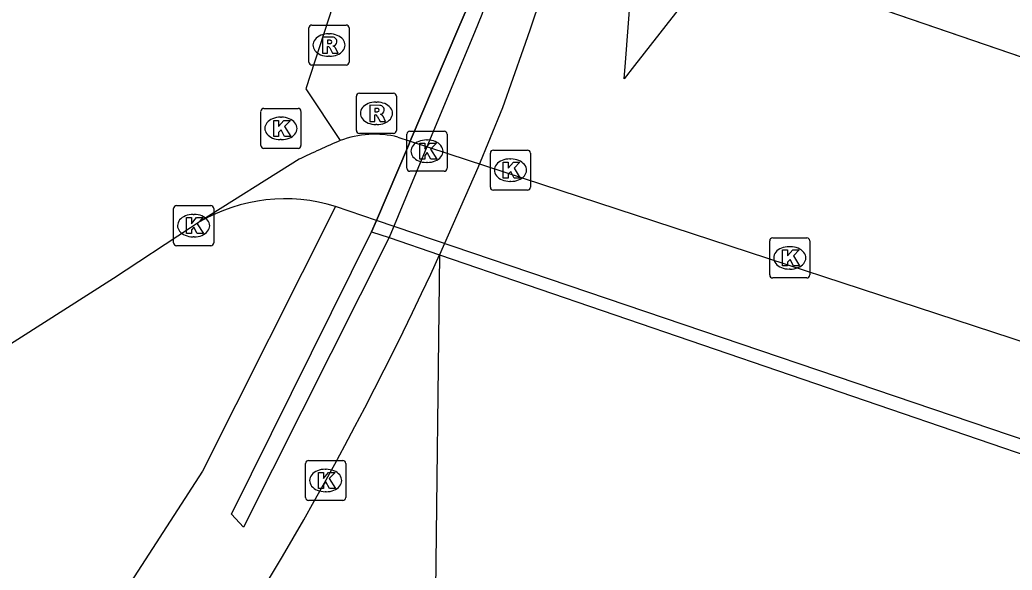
# Model space of a CAD drawing. Extents: x 161477 to 163040, y 383680 to 384868.
# Drawn here: x 162802.57 to 162827.32, y 384235.69 to 384249.41 of the extents above; entities that cross this region are included whole.
import ezdxf

# ---------------------------------------------------------------- set-up
doc = ezdxf.new("R2010")
doc.units = 0
for name, color, linetype in [('IMGEO_Berm_groen', 7, 'Continuous'), ('IMGEO_Fietspad_gesloten', 7, 'Continuous'), ('IMGEO_Fietspad_open', 7, 'Continuous'), ('IMGEO_Kolk', 7, 'Continuous'), ('IMGEO_Muur', 7, 'Continuous'), ('IMGEO_Rijbaan_lokaal_gesloten', 7, 'Continuous'), ('IMGEO_Rijbaan_regionaal_gesloten', 7, 'Continuous'), ('IMGEO_Rioolput', 7, 'Continuous'), ('IMGEO_Tunneldeel', 7, 'Continuous'), ('IMGEO_Voetpad_halfverhard', 7, 'Continuous'), ('IMGEO_Voetpad_open', 7, 'Continuous')]:
    doc.layers.add(name, color=color, linetype=linetype)

msp = doc.modelspace()

# ---------------------------------------------------------------- linework, layer by layer
at = {"layer": 'IMGEO_Berm_groen'}
msp.add_lwpolyline([(162810.448, 384244.753), (162807.132, 384238.152), (162801.934, 384230.137), (162797.016, 384224.261), (162790.909, 384218.65), (162789.353, 384217.22), (162788.072, 384216.285), (162785.094, 384214.111), (162782.117, 384211.937), (162780.986, 384211.111), (162778.93, 384210.051), (162775.251, 384208.154), (162771.283, 384206.403), (162762.818, 384203.024), (162726.577, 384189.869)], dxfattribs=at)
at = {"layer": 'IMGEO_Fietspad_gesloten'}
for points in [[(162832.465, 384239.782), (162833.066, 384242.48), (162833.299, 384243.1), (162834.358, 384245.916), (162834.472, 384246.111), (162834.111, 384246.234), (162833.089, 384246.584), (162814.761, 384252.864), (162813.713, 384249.668), (162813.523, 384249.223), (162812.31, 384246.383)], [(162812.31, 384246.383), (162832.465, 384239.782)]]:
    msp.add_lwpolyline(points, dxfattribs=at)
at = {"layer": 'IMGEO_Fietspad_open'}
for points in [[(162811.724, 384253.905), (162809.706, 384247.685), (162810.562, 384246.395)], [(162812.003, 384246.484), (162812.31, 384246.383)], [(162809.538, 384245.929), (162807.058, 384244.367)], [(162807.058, 384244.367), (162806.827, 384244.221), (162804.914, 384242.955), (162740.876, 384202.134), (162728.183, 384194.06), (162727.443, 384193.677)]]:
    msp.add_lwpolyline(points, dxfattribs=at)
for centre, radius, start, end in [((162811.426, 384244.124), 2.43, 76.2509, 110.8176), ((162818.656, 384227.252), 20.784, 112.9183, 116.0202)]:
    msp.add_arc(centre, radius, start, end, dxfattribs=at)
at = {"layer": 'IMGEO_Kolk'}
for p, q in [((162808.584, 384246.273), (162808.584, 384247.125)), ((162808.659, 384247.199), (162809.511, 384247.199)), ((162809.072, 384246.979), (162809.097, 384246.979)), ((162809.585, 384247.125), (162809.585, 384246.273)), ((162812.226, 384245.705), (162812.226, 384246.557)), ((162812.301, 384246.631), (162813.153, 384246.631)), ((162813.227, 384246.557), (162813.227, 384245.705)), ((162809.095, 384246.419), (162809.07, 384246.419)), ((162812.714, 384246.411), (162812.739, 384246.411)), ((162809.511, 384246.199), (162808.659, 384246.199)), ((162814.307, 384245.232), (162814.307, 384246.084)), ((162814.382, 384246.158), (162815.234, 384246.158)), ((162815.308, 384246.084), (162815.308, 384245.232)), ((162812.737, 384245.851), (162812.712, 384245.851)), ((162814.795, 384245.938), (162814.82, 384245.938)), ((162813.153, 384245.631), (162812.301, 384245.631)), ((162814.818, 384245.378), (162814.793, 384245.378)), ((162815.234, 384245.158), (162814.382, 384245.158)), ((162806.482, 384244.775), (162807.334, 384244.775)), ((162806.407, 384243.849), (162806.407, 384244.701)), ((162806.895, 384244.555), (162806.92, 384244.555)), ((162807.408, 384244.701), (162807.408, 384243.849)), ((162807.334, 384243.775), (162806.482, 384243.775)), ((162806.918, 384243.995), (162806.893, 384243.995)), ((162821.273, 384243.045), (162821.273, 384243.897)), ((162821.348, 384243.971), (162822.2, 384243.971)), ((162822.274, 384243.897), (162822.274, 384243.045)), ((162821.761, 384243.751), (162821.786, 384243.751)), ((162821.784, 384243.191), (162821.759, 384243.191)), ((162822.2, 384242.971), (162821.348, 384242.971)), ((162809.7, 384237.495), (162809.7, 384238.347)), ((162809.775, 384238.421), (162810.627, 384238.421)), ((162810.701, 384238.347), (162810.701, 384237.495)), ((162810.188, 384238.201), (162810.213, 384238.201)), ((162810.211, 384237.641), (162810.186, 384237.641)), ((162810.627, 384237.421), (162809.775, 384237.421))]:
    msp.add_line(p, q, dxfattribs=at)
for points in [[(162808.584, 384246.273), (162808.584, 384247.125)], [(162808.659, 384247.199), (162809.511, 384247.199)], [(162809.585, 384247.125), (162809.585, 384246.273)], [(162808.905, 384246.899), (162809.028, 384246.899), (162809.028, 384246.748), (162809.158, 384246.899), (162809.322, 384246.899), (162809.176, 384246.748), (162809.329, 384246.499), (162809.177, 384246.499), (162809.092, 384246.663), (162809.028, 384246.596), (162809.028, 384246.499), (162808.905, 384246.499), (162808.905, 384246.899)], [(162812.226, 384245.705), (162812.226, 384246.557)], [(162812.301, 384246.631), (162813.153, 384246.631)], [(162813.227, 384246.557), (162813.227, 384245.705)], [(162812.547, 384246.331), (162812.67, 384246.331), (162812.67, 384246.18), (162812.8, 384246.331), (162812.964, 384246.331), (162812.818, 384246.18), (162812.971, 384245.931), (162812.819, 384245.931), (162812.734, 384246.095), (162812.67, 384246.028), (162812.67, 384245.931), (162812.547, 384245.931), (162812.547, 384246.331)], [(162809.511, 384246.199), (162808.659, 384246.199)], [(162814.307, 384245.232), (162814.307, 384246.084)], [(162814.382, 384246.158), (162815.234, 384246.158)], [(162815.308, 384246.084), (162815.308, 384245.232)], [(162814.628, 384245.858), (162814.751, 384245.858), (162814.751, 384245.707), (162814.881, 384245.858), (162815.045, 384245.858), (162814.899, 384245.707), (162815.052, 384245.458), (162814.9, 384245.458), (162814.815, 384245.622), (162814.751, 384245.555), (162814.751, 384245.458), (162814.628, 384245.458), (162814.628, 384245.858)], [(162813.153, 384245.631), (162812.301, 384245.631)], [(162815.234, 384245.158), (162814.382, 384245.158)], [(162806.482, 384244.775), (162807.334, 384244.775)], [(162806.407, 384243.849), (162806.407, 384244.701)], [(162807.408, 384244.701), (162807.408, 384243.849)], [(162806.728, 384244.475), (162806.851, 384244.475), (162806.851, 384244.324), (162806.981, 384244.475), (162807.145, 384244.475), (162806.999, 384244.324), (162807.152, 384244.075), (162807, 384244.075), (162806.915, 384244.239), (162806.851, 384244.172), (162806.851, 384244.075), (162806.728, 384244.075), (162806.728, 384244.475)], [(162807.334, 384243.775), (162806.482, 384243.775)], [(162821.273, 384243.045), (162821.273, 384243.897)], [(162821.348, 384243.971), (162822.2, 384243.971)], [(162822.274, 384243.897), (162822.274, 384243.045)], [(162821.594, 384243.671), (162821.717, 384243.671), (162821.717, 384243.52), (162821.847, 384243.671), (162822.011, 384243.671), (162821.865, 384243.52), (162822.018, 384243.271), (162821.866, 384243.271), (162821.781, 384243.435), (162821.717, 384243.368), (162821.717, 384243.271), (162821.594, 384243.271), (162821.594, 384243.671)], [(162822.2, 384242.971), (162821.348, 384242.971)], [(162809.7, 384237.495), (162809.7, 384238.347)], [(162809.775, 384238.421), (162810.627, 384238.421)], [(162810.701, 384238.347), (162810.701, 384237.495)], [(162810.021, 384238.121), (162810.144, 384238.121), (162810.144, 384237.97), (162810.274, 384238.121), (162810.438, 384238.121), (162810.292, 384237.97), (162810.445, 384237.721), (162810.293, 384237.721), (162810.208, 384237.885), (162810.144, 384237.818), (162810.144, 384237.721), (162810.021, 384237.721), (162810.021, 384238.121)], [(162810.627, 384237.421), (162809.775, 384237.421)]]:
    msp.add_lwpolyline(points, dxfattribs=at)
for centre, start, end in [((162808.661, 384247.123), 91.552, 178.448), ((162808.661, 384247.123), 91.552, 178.448), ((162809.509, 384247.123), 1.552, 88.448), ((162809.509, 384247.123), 1.552, 88.448), ((162812.303, 384246.555), 91.552, 178.448), ((162812.303, 384246.555), 91.552, 178.448), ((162813.151, 384246.555), 1.552, 88.448), ((162813.151, 384246.555), 1.552, 88.448), ((162808.661, 384246.275), 181.552, 268.448), ((162808.661, 384246.275), 181.552, 268.448), ((162809.509, 384246.275), 271.552, 358.448), ((162809.509, 384246.275), 271.552, 358.448), ((162814.384, 384246.082), 91.552, 178.448), ((162814.384, 384246.082), 91.552, 178.448), ((162815.232, 384246.082), 1.552, 88.448), ((162815.232, 384246.082), 1.552, 88.448), ((162812.303, 384245.707), 181.552, 268.448), ((162812.303, 384245.707), 181.552, 268.448), ((162813.151, 384245.707), 271.552, 358.448), ((162813.151, 384245.707), 271.552, 358.448), ((162814.384, 384245.234), 181.552, 268.448), ((162814.384, 384245.234), 181.552, 268.448), ((162815.232, 384245.234), 271.552, 358.448), ((162815.232, 384245.234), 271.552, 358.448), ((162806.484, 384244.699), 91.552, 178.448), ((162806.484, 384244.699), 91.552, 178.448), ((162807.332, 384244.699), 1.552, 88.448), ((162807.332, 384244.699), 1.552, 88.448), ((162806.484, 384243.851), 181.552, 268.448), ((162806.484, 384243.851), 181.552, 268.448), ((162807.332, 384243.851), 271.552, 358.448), ((162807.332, 384243.851), 271.552, 358.448), ((162821.35, 384243.895), 91.552, 178.448), ((162821.35, 384243.895), 91.552, 178.448), ((162822.198, 384243.895), 1.552, 88.448), ((162822.198, 384243.895), 1.552, 88.448), ((162821.35, 384243.047), 181.552, 268.448), ((162821.35, 384243.047), 181.552, 268.448), ((162822.198, 384243.047), 271.552, 358.448), ((162822.198, 384243.047), 271.552, 358.448), ((162809.777, 384238.345), 91.552, 178.448), ((162809.777, 384238.345), 91.552, 178.448), ((162810.625, 384238.345), 1.552, 88.448), ((162810.625, 384238.345), 1.552, 88.448), ((162809.777, 384237.497), 181.552, 268.448), ((162809.777, 384237.497), 181.552, 268.448), ((162810.625, 384237.497), 271.552, 358.448), ((162810.625, 384237.497), 271.552, 358.448)]:
    msp.add_arc(centre, 0.0765, start, end, dxfattribs=at)
for centre, major_axis, ratio, start_param, end_param in [((162809.071, 384246.699), (-0.387, 0.002), 0.722429, 4.712389, 7.853982), ((162809.096, 384246.699), (-0.39, 0.002), 0.717154, 1.570796, 4.712389), ((162812.713, 384246.131), (-0.387, 0.002), 0.722429, 4.712389, 7.853982), ((162812.738, 384246.131), (-0.39, 0.002), 0.717154, 1.570796, 4.712389), ((162814.794, 384245.658), (-0.387, 0.002), 0.722429, 4.712389, 7.853982), ((162814.819, 384245.658), (-0.39, 0.002), 0.717154, 1.570796, 4.712389), ((162806.894, 384244.275), (-0.387, 0.002), 0.722429, 4.712389, 7.853982), ((162806.919, 384244.275), (-0.39, 0.002), 0.717154, 1.570796, 4.712389), ((162821.76, 384243.471), (-0.387, 0.002), 0.722429, 4.712389, 7.853982), ((162821.785, 384243.471), (-0.39, 0.002), 0.717154, 1.570796, 4.712389), ((162810.187, 384237.921), (-0.387, 0.002), 0.722429, 4.712389, 7.853982), ((162810.212, 384237.921), (-0.39, 0.002), 0.717154, 1.570796, 4.712389)]:
    msp.add_ellipse(centre, major_axis=major_axis, ratio=ratio, start_param=start_param, end_param=end_param, dxfattribs=at)
at = {"layer": 'IMGEO_Muur'}
for points in [[(162814.866, 384253.19), (162815.206, 384254.245), (162816.824, 384261.119), (162817.227, 384261.018), (162815.161, 384252.73), (162814.096, 384249.539), (162813.911, 384249.094), (162812.682, 384246.142), (162811.782, 384243.979), (162808.153, 384236.754), (162807.855, 384237.085), (162811.346, 384244.124), (162811.467, 384244.407)], [(162812.31, 384246.383), (162813.523, 384249.223), (162813.713, 384249.668), (162814.761, 384252.864)], [(162811.467, 384244.407), (162812.263, 384246.273), (162812.31, 384246.383)]]:
    msp.add_lwpolyline(points, dxfattribs=at)
at = {"layer": 'IMGEO_Rijbaan_lokaal_gesloten'}
msp.add_arc((162738.689, 384277.506), 81.74, 323.55193, 335.45287, dxfattribs=at)
at = {"layer": 'IMGEO_Rijbaan_regionaal_gesloten'}
for points in [[(162821.728, 384252.884), (162820.079, 384250.971), (162819.314, 384250.083), (162817.903, 384248.268), (162817.645, 384247.936), (162817.676, 384248.345), (162817.931, 384251.733), (162818.065, 384253.508), (162819.101, 384267.251)], [(162816.287, 384252.316), (162815.574, 384250), (162815.29, 384249.146), (162815.129, 384248.675), (162814.608, 384247.212), (162813.994, 384245.716), (162813.041, 384243.548)], [(162813.041, 384243.548), (162812.928, 384234.488)]]:
    msp.add_lwpolyline(points, dxfattribs=at)
at = {"layer": 'IMGEO_Rioolput'}
for p, q in [((162809.783, 384248.351), (162809.783, 384249.203)), ((162809.858, 384249.277), (162810.71, 384249.277)), ((162810.784, 384249.203), (162810.784, 384248.351)), ((162810.271, 384249.057), (162810.296, 384249.057)), ((162810.294, 384248.497), (162810.269, 384248.497)), ((162810.71, 384248.277), (162809.858, 384248.277)), ((162810.966, 384246.649), (162810.966, 384247.501)), ((162811.041, 384247.575), (162811.893, 384247.575)), ((162811.967, 384247.501), (162811.967, 384246.649)), ((162811.454, 384247.355), (162811.479, 384247.355)), ((162811.477, 384246.795), (162811.452, 384246.795)), ((162811.893, 384246.575), (162811.041, 384246.575))]:
    msp.add_line(p, q, dxfattribs=at)
for points in [[(162809.783, 384248.351), (162809.783, 384249.203)], [(162809.858, 384249.277), (162810.71, 384249.277)], [(162810.784, 384249.203), (162810.784, 384248.351)], [(162810.372, 384248.975), (162810.12, 384248.977), (162810.12, 384248.577)], [(162810.12, 384248.577), (162810.244, 384248.577), (162810.244, 384248.739), (162810.255, 384248.739)], [(162810.298, 384248.896), (162810.244, 384248.896), (162810.244, 384248.815)], [(162810.244, 384248.815), (162810.296, 384248.815)], [(162810.302, 384248.71), (162810.373, 384248.577), (162810.513, 384248.577), (162810.448, 384248.703)], [(162810.71, 384248.277), (162809.858, 384248.277)], [(162810.966, 384246.649), (162810.966, 384247.501)], [(162811.041, 384247.575), (162811.893, 384247.575)], [(162811.967, 384247.501), (162811.967, 384246.649)], [(162811.555, 384247.273), (162811.303, 384247.275), (162811.303, 384246.875)], [(162811.303, 384246.875), (162811.427, 384246.875), (162811.427, 384247.037), (162811.438, 384247.037)], [(162811.481, 384247.194), (162811.427, 384247.194), (162811.427, 384247.113)], [(162811.427, 384247.113), (162811.479, 384247.113)], [(162811.485, 384247.008), (162811.556, 384246.875), (162811.696, 384246.875), (162811.631, 384247.001)], [(162811.893, 384246.575), (162811.041, 384246.575)]]:
    msp.add_lwpolyline(points, dxfattribs=at)
for centre, radius, start, end in [((162809.86, 384249.201), 0.0765, 91.552, 178.448), ((162809.86, 384249.201), 0.0765, 91.552, 178.448), ((162810.708, 384249.201), 0.0765, 1.552, 88.448), ((162810.708, 384249.201), 0.0765, 1.552, 88.448), ((162810.371, 384248.865), 0.109, 350.3612, 89.416), ((162810.254, 384248.686), 0.0533, 26.0293, 88.6989), ((162810.28, 384249.004), 0.19, 274.7715, 282.9687), ((162810.304, 384248.8), 0.0964, 77.0061, 93.1865), ((162810.318, 384248.857), 0.0378, 276.6634, 79.6772), ((162810.369, 384248.865), 0.112, 277.5842, 350.9817), ((162810.353, 384248.65), 0.108, 29.5134, 73.7905), ((162809.86, 384248.353), 0.0765, 181.552, 268.448), ((162809.86, 384248.353), 0.0765, 181.552, 268.448), ((162810.708, 384248.353), 0.0765, 271.552, 358.448), ((162810.708, 384248.353), 0.0765, 271.552, 358.448), ((162811.043, 384247.499), 0.0765, 91.552, 178.448), ((162811.043, 384247.499), 0.0765, 91.552, 178.448), ((162811.891, 384247.499), 0.0765, 1.552, 88.448), ((162811.891, 384247.499), 0.0765, 1.552, 88.448), ((162811.554, 384247.163), 0.109, 350.3612, 89.416), ((162811.437, 384246.984), 0.0533, 26.0293, 88.6989), ((162811.463, 384247.302), 0.19, 274.7715, 282.9687), ((162811.487, 384247.098), 0.0964, 77.0061, 93.1865), ((162811.501, 384247.155), 0.0378, 276.6634, 79.6772), ((162811.552, 384247.163), 0.112, 277.5842, 350.9817), ((162811.536, 384246.948), 0.108, 29.5134, 73.7905), ((162811.043, 384246.651), 0.0765, 181.552, 268.448), ((162811.043, 384246.651), 0.0765, 181.552, 268.448), ((162811.891, 384246.651), 0.0765, 271.552, 358.448), ((162811.891, 384246.651), 0.0765, 271.552, 358.448)]:
    msp.add_arc(centre, radius, start, end, dxfattribs=at)
for centre, major_axis, ratio, start_param, end_param in [((162810.27, 384248.777), (-0.387, 0.002), 0.722429, 4.712389, 7.853982), ((162810.295, 384248.777), (-0.39, 0.002), 0.717154, 1.570796, 4.712389), ((162811.453, 384247.075), (-0.387, 0.002), 0.722429, 4.712389, 7.853982), ((162811.478, 384247.075), (-0.39, 0.002), 0.717154, 1.570796, 4.712389)]:
    msp.add_ellipse(centre, major_axis=major_axis, ratio=ratio, start_param=start_param, end_param=end_param, dxfattribs=at)
at = {"layer": 'IMGEO_Tunneldeel'}
msp.add_lwpolyline([(162834.358, 384245.916), (162834.472, 384246.111), (162834.111, 384246.234), (162833.089, 384246.584), (162815.267, 384252.691), (162814.761, 384252.864), (162813.713, 384249.668), (162813.523, 384249.223), (162812.31, 384246.383), (162812.263, 384246.273), (162811.467, 384244.407), (162811.346, 384244.124), (162811.782, 384243.979), (162813.041, 384243.548), (162830.526, 384237.561), (162831.582, 384237.2), (162831.993, 384237.055), (162832.056, 384237.424), (162832.431, 384239.627), (162832.465, 384239.782), (162833.066, 384242.48), (162833.299, 384243.1)], close=True, dxfattribs=at)
at = {"layer": 'IMGEO_Voetpad_halfverhard'}
msp.add_lwpolyline([(162811.467, 384244.407), (162811.346, 384244.124), (162811.782, 384243.979), (162813.041, 384243.548), (162830.526, 384237.561), (162831.582, 384237.2), (162831.993, 384237.055), (162832.056, 384237.424)], dxfattribs=at)
at = {"layer": 'IMGEO_Voetpad_open'}
for points in [[(162812.31, 384246.383), (162812.263, 384246.273), (162811.467, 384244.407)], [(162811.467, 384244.407), (162810.448, 384244.753)], [(162832.056, 384237.424), (162811.467, 384244.407)]]:
    msp.add_lwpolyline(points, dxfattribs=at)
msp.add_arc((162809.19, 384240.725), 4.22, 72.6526, 120.3393, dxfattribs=at)

doc.saveas('drawing.dxf')
